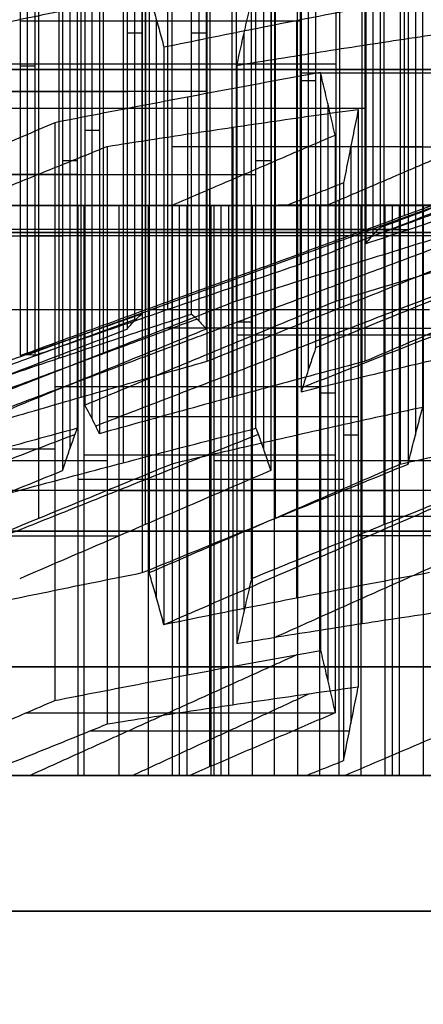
# Model space of a CAD drawing. Header units: centimetres. Extents: x -3.6 to 3.6, y -2.3 to 5.7.
# Tile 556 of 656: x -0.4418 to -0.4046, y -1.0261 to -0.9354. Entities that reach past the tile are written whole.
import ezdxf

# ---------------------------------------------------------------- set-up
doc = ezdxf.new("R2010")
doc.units = ezdxf.units.CM
doc.layers.add('Default', color=7, linetype='Continuous', true_color=0x000000)

# ---------------------------------------------------------------- blocks, each defined once
blk = doc.blocks.new('1239X20')
at = {"layer": 'Default'}
for points in [[(-6.98209, 11.63085, -12.13468), (-6.5899, 11.03232, -12.24014), (-5.82124, 9.83014, -12.4822), (-4.71, 8.01986, -12.94249), (-3.99533, 6.81769, -13.31485), (-3.64343, 6.21915, -13.5176)], [(-6.98209, 11.63085, 12.13468), (-6.58989, 11.03231, 12.24015), (-5.82123, 9.83012, 12.4822), (-4.70999, 8.01984, 12.94249), (-3.99533, 6.81768, 13.31485), (-3.64343, 6.21915, 13.5176)]]:
    blk.add_open_spline(points, degree=3, dxfattribs=at)
blk = doc.blocks.new('1838121314')
at = {"layer": 'Default'}
for p, q in [((-4.06404, 13.39765, 0.00624), (-4.06404, 12.86556, 0.00624)), ((-4.09263, 12.84798, 0.40209), (-4.09263, 13.38007, 0.40209)), ((-4.10309, 13.35539, 0.79883), (-4.10309, 12.8233, 0.79883)), ((-4.12339, 13.31267, 1.21083), (-4.12339, 12.78059, 1.21083)), ((-4.30191, 12.77898, -0.00548), (-4.30191, 13.31107, -0.00548)), ((-4.2816, 12.77898, -0.41748), (-4.2816, 13.31107, -0.41748)), ((-4.31237, 13.30082, 0.39126), (-4.31237, 12.76873, 0.39126)), ((-4.25301, 13.30082, -0.81333), (-4.25301, 12.76873, -0.81333)), ((-4.41069, 12.73744, -0.21734), (-4.41069, 13.26953, -0.21734)), ((-4.38209, 13.26635, -0.61319), (-4.38209, 12.73426, -0.61319)), ((-4.34096, 12.739, 0.78711), (-4.34096, 13.27109, 0.78711)), ((-4.24255, 12.739, -1.21007), (-4.24255, 13.27109, -1.21007)), ((-4.15199, 12.72435, 1.60668), (-4.15199, 13.25644, 1.60668)), ((-4.36179, 13.24601, -1.02519), (-4.36179, 12.71392, -1.02519)), ((-4.36126, 12.69847, 1.19911), (-4.36126, 13.23056, 1.19911)), ((-4.22225, 12.69847, -1.62207), (-4.22225, 13.23056, -1.62207)), ((-4.35133, 12.67857, -1.42193), (-4.35133, 13.21066, -1.42193)), ((-4.16245, 13.19548, 2.00342), (-4.16245, 12.66339, 2.00342)), ((-4.05367, 13.19548, 2.21528), (-4.05367, 12.66339, 2.21528)), ((-4.37172, 13.18296, 1.59585), (-4.37172, 12.65087, 1.59585)), ((-4.19365, 13.18296, -2.01792), (-4.19365, 12.65087, -2.01792)), ((-4.32274, 13.17004, -1.81778), (-4.32274, 12.63795, -1.81778)), ((-4.40032, 12.58674, 1.9917), (-4.40032, 13.11883, 1.9917)), ((-4.30244, 13.11307, -2.22978), (-4.30244, 12.58098, -2.22978)), ((-4.18319, 12.58674, -2.41466), (-4.18319, 13.11883, -2.41466)), ((-4.18275, 13.11883, 2.41542), (-4.18275, 12.58674, 2.41542)), ((-4.08226, 12.58098, 2.61113), (-4.08226, 13.11307, 2.61113)), ((-4.18636, 13.04479, 0.06905), (-4.41746, 13.04479, -0.08001)), ((-4.15929, 13.04479, -0.48029), (-4.40392, 13.04479, -0.35467)), ((-4.29198, 12.5133, -2.62652), (-4.29198, 13.04539, -2.62652)), ((-4.16289, 12.5133, -2.82666), (-4.16289, 13.04539, -2.82666)), ((-4.31913, 13.03399, 0.5286), (-4.3056, 13.03399, 0.25393)), ((-4.25978, 13.03399, -0.67599), (-4.24624, 13.03399, -0.95066)), ((-4.21135, 12.5018, 2.81127), (-4.21135, 13.03389, 2.81127)), ((-4.10256, 12.48991, 3.02313), (-4.10256, 13.022, 3.02313)), ((-4.21864, 13.00498, 0.7243), (-4.46328, 13.00498, 0.84992)), ((-4.40392, 13.00311, -0.35467), (-4.41746, 13.00311, -0.08001)), ((-4.127, 13.00498, -1.13554), (-4.3581, 13.00498, -1.2846)), ((-4.3056, 13.00004, 0.25393), (-4.5367, 13.00004, 0.10487)), ((-4.50441, 13.00004, -0.55038), (-4.25978, 13.00004, -0.67599)), ((-3.92766, 12.99664, 1.89307), (-4.15876, 12.99664, 1.74401)), ((-4.14522, 12.98975, 1.46935), (-4.15876, 12.98975, 1.74401)), ((-4.56377, 12.97988, 0.65421), (-4.31913, 12.97988, 0.5286)), ((-4.24624, 12.97988, -0.95066), (-4.47734, 12.97988, -1.09972)), ((-4.26338, 12.97473, -3.02237), (-4.26338, 12.44264, -3.02237)), ((-4.13429, 12.96896, -3.22251), (-4.13429, 12.43687, -3.22251)), ((-4.24571, 12.96409, 1.27364), (-4.47681, 12.96409, 1.12458)), ((-4.09993, 12.96409, -1.68488), (-4.34457, 12.96409, -1.55926)), ((-4.34457, 12.94392, -1.55926), (-4.3581, 12.94392, -1.2846)), ((-4.22181, 12.94694, 3.20801), (-4.22181, 12.41485, 3.20801)), ((-4.0469, 12.92889, 2.07795), (-4.278, 12.92889, 1.92889)), ((-4.11302, 12.92994, 3.41987), (-4.11302, 12.39785, 3.41987)), ((-4.06764, 12.92889, -2.34013), (-3.82301, 12.92889, -2.46574)), ((-4.06043, 12.92889, 2.35261), (-4.0469, 12.92889, 2.07795)), ((-4.37849, 12.91629, 1.73319), (-4.36496, 12.91629, 1.45852)), ((-4.20042, 12.91629, -1.88058), (-4.18688, 12.91629, -2.15525)), ((-4.36496, 12.90356, 1.45852), (-4.59606, 12.90356, 1.30946)), ((-4.44505, 12.90356, -1.75497), (-4.20042, 12.90356, -1.88058)), ((-3.93493, 12.91081, -0.1939), (-4.41067, 12.73745, -0.21734)), ((-4.24308, 12.88999, -3.43437), (-4.24308, 12.3579, -3.43437)), ((-4.12383, 12.35, -3.61925), (-4.12383, 12.8798, -3.61925)), ((-4.2707, 12.35, 4.01586), (-4.2707, 12.875, 4.01586)), ((-4.24211, 12.875, 3.62001), (-4.24211, 12.35, 3.62001)), ((-4.23262, 12.35, -3.83111), (-4.23262, 12.875, -3.83111)), ((-4.20402, 12.875, -4.22696), (-4.20402, 12.35, -4.22696)), ((-4.18372, 12.875, -4.63896), (-4.18372, 12.35, -4.63896)), ((-4.16192, 12.35, 4.22772), (-4.16192, 12.875, 4.22772)), ((-4.14162, 12.35, 3.81572), (-4.14162, 12.87505, 3.81572)), ((-4.10353, 12.35, -4.03125), (-4.10353, 12.875, -4.03125)), ((-4.07494, 12.875, -4.4271), (-4.07494, 12.35, -4.4271)), ((-4.278, 12.85278, 1.92889), (-4.52264, 12.85278, 2.05451)), ((-4.30507, 12.85278, 2.47823), (-4.06043, 12.85278, 2.35261)), ((-4.06764, 12.85278, -2.34013), (-4.29874, 12.85278, -2.48919)), ((-4.62313, 12.84702, 1.8588), (-4.37849, 12.84702, 1.73319)), ((-4.18688, 12.84702, -2.15525), (-4.41799, 12.84702, -2.3043)), ((-3.95994, 12.84702, 2.54832), (-4.20458, 12.84702, 2.67394)), ((-4.30507, 12.77882, 2.47823), (-4.53617, 12.77882, 2.32917)), ((-4.28521, 12.77882, -2.76385), (-4.29874, 12.77882, -2.48919)), ((-4.04057, 12.77882, -2.88946), (-4.28521, 12.77882, -2.76385)), ((-4.20458, 12.7674, 2.67394), (-4.21811, 12.7674, 2.9486)), ((-3.98701, 12.75537, 3.09766), (-4.21811, 12.75537, 2.9486)), ((-4.3857, 12.70816, -2.95956), (-4.14106, 12.70816, -3.08517)), ((-4.14106, 12.70248, -3.08517), (-4.12753, 12.70248, -3.35984)), ((-4.10626, 12.68032, 3.28254), (-4.33736, 12.68032, 3.13348)), ((-4.11979, 12.66354, 3.5572), (-4.10626, 12.66354, 3.28254)), ((-4.3857, 12.65056, -2.95956), (-4.6168, 12.65056, -3.10862)), ((-4.12753, 12.64487, -3.35984), (-4.35863, 12.64487, -3.50889)), ((-4.33736, 12.63965, 3.13348), (-4.58199, 12.63965, 3.2591)), ((-4.00828, 12.63965, -3.54472), (-4.23939, 12.63965, -3.69378)), ((-4.36443, 12.62287, 3.68282), (-4.11979, 12.62287, 3.5572)), ((-4.35863, 12.6125, -3.50889), (-4.60326, 12.6125, -3.38328)), ((-4.36443, 12.6125, 3.68282), (-4.59553, 12.6125, 3.53376)), ((-4.32634, 12.6125, -4.16415), (-4.55744, 12.6125, -4.31321)), ((-4.29927, 12.6125, -4.71348), (-4.54391, 12.6125, -4.58787)), ((-4.32634, 12.6125, -4.16415), (-4.08171, 12.6125, -4.28976)), ((-4.06817, 12.6125, -4.56443), (-4.29927, 12.6125, -4.71348)), ((-4.04637, 12.6125, 4.30225), (-4.27747, 12.6125, 4.15319)), ((-4.26394, 12.6125, 3.87853), (-4.27747, 12.6125, 4.15319)), ((-4.01948, 12.61255, 3.753), (-4.26394, 12.61255, 3.87853)), ((-4.22585, 12.6125, -3.96844), (-4.23939, 12.6125, -3.69378)), ((-3.98122, 12.6125, -4.09405), (-4.22585, 12.6125, -3.96844)), ((-4.08171, 12.6125, -4.28976), (-4.06817, 12.6125, -4.56443)), ((-4.60808, 12.35, -3.28564), (-4.38643, 12.35, -3.28564)), ((-4.59081, 12.35, 3.4381), (-4.26797, 12.35, 3.4381)), ((-4.55125, 12.35, -4.43882), (-4.07436, 12.35, -4.43882)), ((-4.37482, 12.35, 3.67611), (-4.37482, 12.35, 3.30107)), ((-4.31281, 12.35, -4.1711), (-4.31281, 12.35, -4.70653)), ((-4.27128, 12.35, 4.02758), (-3.79439, 12.35, 4.02758)), ((-4.23144, 12.35, -3.85493), (-3.89559, 12.35, -3.85493))]:
    blk.add_line(p, q, dxfattribs=at)
at = {"layer": 'Default', "extrusion": (0, -1, 0)}
for centre, radius, start, end in [((0, 0, -13), 7.5, 90, 270), ((0, 0, -12.875), 6.675, 92.821011, 272.821011), ((0, 0, -12.875), 6.675, 92.821011, 272.821011), ((0, 0, -12.85), 11.225, 93.014661, 273.014661), ((0, 0, -12.85), 10.5875, 90, 270), ((0, 0, -12.575), 6.975, 92.821011, 272.821011), ((0, 0, -12.45), 11.225, 93.014661, 273.014661), ((0, 0, -12.225), 10.5875, 90, 270)]:
    blk.add_arc(centre, radius, start, end, dxfattribs=at)
at = {"layer": 'Default', "extrusion": (0, 1, 0)}
for centre, radius, start, end in [((0, 0, 12.875), 5.5, 318.7489, 321.05949), ((0, 0, 12.85), 10.5875, 266.985339, 86.985339), ((0, 0, 12.85), 10.725, 270, 90), ((0.00004, -0.00003, 12.35), 5.48047, 321.03761, 326.02892), ((0, 0, 12.35), 5.48052, 35.63926, 40.71367), ((0, 0, 12.35), 5.48052, 313.64431, 318.71872)]:
    blk.add_arc(centre, radius, start, end, dxfattribs=at)
at = {"layer": 'Default'}
for points, degree in [([(-4.08587, 12.8545, 0.26476), (-4.08587, 13.12054, 0.26476), (-4.08587, 13.38658, 0.26476)], 2), ([(-4.0994, 13.37191, 0.53942), (-4.0994, 13.10587, 0.53942), (-4.0994, 12.83983, 0.53942)], 2), ([(-4.18636, 13.35292, 0.06905), (-4.18636, 13.08688, 0.06905), (-4.18636, 12.82083, 0.06905)], 2), ([(-4.15929, 12.82083, -0.48029), (-4.15929, 13.08688, -0.48029), (-4.15929, 13.35292, -0.48029)], 2), ([(-4.21864, 13.31891, 0.7243), (-4.21864, 13.05286, 0.7243), (-4.21864, 12.78682, 0.7243)], 2), ([(-4.127, 13.31891, -1.13554), (-4.127, 13.05286, -1.13554), (-4.127, 12.78682, -1.13554)], 2), ([(-4.3056, 13.307, 0.25393), (-4.3056, 13.04096, 0.25393), (-4.3056, 12.77491, 0.25393)], 2), ([(-4.25978, 12.77491, -0.67599), (-4.25978, 13.04096, -0.67599), (-4.25978, 13.307, -0.67599)], 2), ([(-4.31913, 13.29307, 0.5286), (-4.31913, 13.02703, 0.5286), (-4.31913, 12.76098, 0.5286)], 2), ([(-4.24624, 13.29307, -0.95066), (-4.24624, 13.02703, -0.95066), (-4.24624, 12.76098, -0.95066)], 2), ([(-4.14522, 12.74403, 1.46935), (-4.14522, 13.01007, 1.46935), (-4.14522, 13.27612, 1.46935)], 2), ([(-4.41746, 13.26875, -0.08001), (-4.41746, 13.00271, -0.08001), (-4.41746, 12.73666, -0.08001)], 2), ([(-4.40392, 13.26875, -0.35467), (-4.40392, 13.00271, -0.35467), (-4.40392, 12.73666, -0.35467)], 2), ([(-4.24571, 13.26349, 1.27364), (-4.24571, 12.99745, 1.27364), (-4.24571, 12.7314, 1.27364)], 2), ([(-4.09993, 12.7314, -1.68488), (-4.09993, 12.99745, -1.68488), (-4.09993, 13.26349, -1.68488)], 2), ([(-4.15876, 13.23546, 1.74401), (-4.15876, 12.96942, 1.74401), (-4.15876, 12.70337, 1.74401)], 2), ([(-4.3581, 13.22314, -1.2846), (-4.3581, 12.9571, -1.2846), (-4.3581, 12.69106, -1.2846)], 2), ([(-4.0469, 12.68897, 2.07795), (-4.0469, 12.95502, 2.07795), (-4.0469, 13.22106, 2.07795)], 2), ([(-4.36496, 13.20178, 1.45852), (-4.36496, 12.93573, 1.45852), (-4.36496, 12.66969, 1.45852)], 2), ([(-4.34457, 13.19679, -1.55926), (-4.34457, 12.93074, -1.55926), (-4.34457, 12.6647, -1.55926)], 2), ([(-4.20042, 12.66969, -1.88058), (-4.20042, 12.93573, -1.88058), (-4.20042, 13.20178, -1.88058)], 2), ([(-4.278, 13.16881, 1.92889), (-4.278, 12.90277, 1.92889), (-4.278, 12.63673, 1.92889)], 2), ([(-4.06764, 13.16881, -2.34013), (-4.06764, 12.90277, -2.34013), (-4.06764, 12.63673, -2.34013)], 2), ([(-4.06043, 13.16881, 2.35261), (-4.06043, 12.90277, 2.35261), (-4.06043, 12.63673, 2.35261)], 2), ([(-4.37849, 13.16288, 1.73319), (-4.37849, 12.89684, 1.73319), (-4.37849, 12.6308, 1.73319)], 2), ([(-4.18688, 13.16288, -2.15525), (-4.18688, 12.89684, -2.15525), (-4.18688, 12.6308, -2.15525)], 2), ([(-4.30507, 13.06884, 2.47823), (-4.33078, 13.06375, 2.46164), (-4.38218, 13.05338, 2.42849), (-4.45922, 13.0374, 2.37881), (-4.51053, 13.02643, 2.34571), (-4.53617, 13.02088, 2.32917)], 3), ([(-4.30507, 13.06884, 2.47823), (-4.30507, 12.8028, 2.47823), (-4.30507, 12.53676, 2.47823)], 2), ([(-4.29874, 13.06884, -2.48919), (-4.29874, 12.8028, -2.48919), (-4.29874, 12.53676, -2.48919)], 2), ([(-4.29874, 13.06884, -2.48919), (-4.29724, 13.06375, -2.51974), (-4.29423, 13.05338, -2.58083), (-4.28971, 13.0374, -2.67239), (-4.28671, 13.02643, -2.73337), (-4.28521, 13.02088, -2.76385)], 3), ([(-4.28521, 13.02088, -2.76385), (-4.25806, 13.02643, -2.77779), (-4.20375, 13.0374, -2.80568), (-4.1222, 13.05338, -2.84755), (-4.06779, 13.06375, -2.87549), (-4.04057, 13.06884, -2.88946)], 3), ([(-4.21811, 13.00365, 2.9486), (-4.21661, 13.01046, 2.91812), (-4.21361, 13.02395, 2.85714), (-4.2091, 13.04381, 2.76558), (-4.20609, 13.05681, 2.70449), (-4.20458, 13.06324, 2.67394)], 3), ([(-4.20458, 12.53115, 2.67394), (-4.20458, 12.7972, 2.67394), (-4.20458, 13.06324, 2.67394)], 2), ([(-3.98701, 13.03917, 3.09766), (-4.01272, 13.03549, 3.08108), (-4.06411, 13.02793, 3.04793), (-4.14115, 13.0161, 2.99824), (-4.19246, 13.00786, 2.96515), (-4.21811, 13.00365, 2.9486)], 3), ([(-3.61503, 13.02143, 0.38807), (-3.85474, 12.93368, 0.41381), (-4.09446, 12.84592, 0.43954)], 2), ([(-4.28521, 13.02088, -2.76385), (-4.28521, 12.75483, -2.76385), (-4.28521, 12.48879, -2.76385)], 2), ([(-4.21811, 13.00365, 2.9486), (-4.21811, 12.73761, 2.9486), (-4.21811, 12.47156, 2.9486)], 2), ([(-4.14106, 12.9973, -3.08517), (-4.16828, 12.9924, -3.0712), (-4.22268, 12.98243, -3.04326), (-4.30423, 12.96704, -3.00139), (-4.35855, 12.95647, -2.9735), (-4.3857, 12.95112, -2.95956)], 3), ([(-4.12753, 12.93974, -3.35984), (-4.12903, 12.94632, -3.32936), (-4.13203, 12.95937, -3.26838), (-4.13655, 12.97855, -3.17682), (-4.13956, 12.9911, -3.11573), (-4.14106, 12.9973, -3.08517)], 3), ([(-4.14106, 12.9973, -3.08517), (-4.14106, 12.73126, -3.08517), (-4.14106, 12.46521, -3.08517)], 2), ([(-4.33736, 12.92929, 3.13348), (-4.31171, 12.93333, 3.15003), (-4.26039, 12.94126, 3.18313), (-4.18335, 12.95264, 3.23281), (-4.13196, 12.95989, 3.26596), (-4.10626, 12.96343, 3.28254)], 3), ([(-4.10626, 12.96343, 3.28254), (-4.10776, 12.95606, 3.31309), (-4.11077, 12.94121, 3.37418), (-4.11528, 12.91865, 3.46573), (-4.11829, 12.90341, 3.52672), (-4.11979, 12.89574, 3.5572)], 3), ([(-4.10626, 12.96343, 3.28254), (-4.10626, 12.69739, 3.28254), (-4.10626, 12.43134, 3.28254)], 2), ([(-4.3857, 12.95112, -2.95956), (-4.40523, 12.94266, -2.97216), (-4.44429, 12.92574, -2.99735), (-4.50288, 12.90037, -3.03514), (-4.54195, 12.88346, -3.06034), (-4.56148, 12.875, -3.07293)], 3), ([(-4.3857, 12.95112, -2.95956), (-4.3857, 12.68507, -2.95956), (-4.3857, 12.41903, -2.95956)], 2), ([(-4.27789, 12.875, -3.45682), (-4.26119, 12.88219, -3.44605), (-4.22777, 12.89658, -3.4245), (-4.17765, 12.91816, -3.39217), (-4.14424, 12.93255, -3.37062), (-4.12753, 12.93974, -3.35984)], 3), ([(-4.12753, 12.93974, -3.35984), (-4.12753, 12.6737, -3.35984), (-4.12753, 12.40765, -3.35984)], 2), ([(-3.84123, 12.94574, 0.13914), (-3.86843, 12.93566, 0.15311), (-3.92282, 12.91546, 0.18104), (-4.00436, 12.88505, 0.22291), (-4.0587, 12.86469, 0.25081), (-4.08587, 12.8545, 0.26476)], 3), ([(-4.47155, 12.875, 3.20238), (-4.45664, 12.88103, 3.19473), (-4.42682, 12.8931, 3.17942), (-4.38209, 12.9112, 3.15645), (-4.35227, 12.92326, 3.14114), (-4.33736, 12.92929, 3.13348)], 3), ([(-4.33736, 12.92929, 3.13348), (-4.33736, 12.66325, 3.13348), (-4.33736, 12.3972, 3.13348)], 2), ([(-4.00828, 12.92929, -3.54472), (-4.02237, 12.92326, -3.55381), (-4.05054, 12.9112, -3.57198), (-4.0928, 12.8931, -3.59923), (-4.12097, 12.88103, -3.6174), (-4.13505, 12.875, -3.62648)], 3), ([(-4.0994, 12.83983, 0.53942), (-4.07376, 12.84829, 0.55596), (-4.02245, 12.86514, 0.58905), (-3.94541, 12.89009, 0.63874), (-3.89401, 12.90652, 0.67189), (-3.8683, 12.91468, 0.68848)], 3), ([(-4.18636, 12.82083, 0.06905), (-4.15919, 12.8308, 0.0551), (-4.10486, 12.8507, 0.0272), (-4.02331, 12.88039, -0.01467), (-3.96892, 12.9001, -0.0426), (-3.94172, 12.90993, -0.05656)], 3), ([(-3.92819, 12.90993, -0.33123), (-3.95388, 12.9001, -0.34781), (-4.00526, 12.88039, -0.38094), (-4.0823, 12.8507, -0.43063), (-4.13363, 12.8308, -0.46374), (-4.15929, 12.82083, -0.48029)], 3), ([(-4.11979, 12.89574, 3.5572), (-4.12559, 12.89344, 3.56018), (-4.13718, 12.88883, 3.56613), (-4.15456, 12.88191, 3.57506), (-4.16615, 12.87731, 3.58101), (-4.17194, 12.875, 3.58398)], 3), ([(-3.67072, 12.89901, 1.51776), (-3.91412, 12.80315, 1.6184), (-4.15753, 12.70728, 1.71904)], 2), ([(-4.11979, 12.89574, 3.5572), (-4.11979, 12.6297, 3.5572), (-4.11979, 12.36365, 3.5572)], 2), ([(-4.35863, 12.875, -3.50889), (-4.48095, 12.875, -3.44609), (-4.60326, 12.875, -3.38328)], 2), ([(-4.59553, 12.875, 3.53376), (-4.47998, 12.875, 3.60829), (-4.36443, 12.875, 3.68282)], 2), ([(-4.55744, 12.875, -4.31321), (-4.44189, 12.875, -4.23868), (-4.32634, 12.875, -4.16415)], 2), ([(-4.29927, 12.875, -4.71348), (-4.42159, 12.875, -4.65068), (-4.54391, 12.875, -4.58787)], 2), ([(-4.36443, 12.875, 3.68282), (-4.26818, 12.875, 3.6334), (-4.17194, 12.875, 3.58398)], 2), ([(-4.36443, 12.875, 3.68282), (-4.36443, 12.6125, 3.68282), (-4.36443, 12.35, 3.68282)], 2), ([(-4.35863, 12.35, -3.50889), (-4.35863, 12.6125, -3.50889), (-4.35863, 12.875, -3.50889)], 2), ([(-4.27789, 12.875, -3.45682), (-4.31826, 12.875, -3.48286), (-4.35863, 12.875, -3.50889)], 2), ([(-4.32634, 12.35, -4.16415), (-4.32634, 12.6125, -4.16415), (-4.32634, 12.875, -4.16415)], 2), ([(-4.32634, 12.875, -4.16415), (-4.20402, 12.875, -4.22696), (-4.08171, 12.875, -4.28976)], 2), ([(-4.29927, 12.35, -4.71348), (-4.29927, 12.6125, -4.71348), (-4.29927, 12.875, -4.71348)], 2), ([(-4.06817, 12.875, -4.56443), (-4.18372, 12.875, -4.63896), (-4.29927, 12.875, -4.71348)], 2), ([(-4.27747, 12.875, 4.15319), (-4.16192, 12.875, 4.22772), (-4.04637, 12.875, 4.30225)], 2), ([(-4.27747, 12.875, 4.15319), (-4.27747, 12.6125, 4.15319), (-4.27747, 12.35, 4.15319)], 2), ([(-4.26394, 12.875, 3.87853), (-4.2707, 12.875, 4.01586), (-4.27747, 12.875, 4.15319)], 2), ([(-4.01966, 12.87509, 3.75309), (-4.1418, 12.87505, 3.81581), (-4.26394, 12.875, 3.87853)], 2), ([(-4.26394, 12.35, 3.87853), (-4.26394, 12.6125, 3.87853), (-4.26394, 12.875, 3.87853)], 2), ([(-4.23939, 12.875, -3.69378), (-4.18722, 12.875, -3.66013), (-4.13505, 12.875, -3.62648)], 2), ([(-4.23939, 12.875, -3.69378), (-4.23939, 12.6125, -3.69378), (-4.23939, 12.35, -3.69378)], 2), ([(-4.22585, 12.875, -3.96844), (-4.23262, 12.875, -3.83111), (-4.23939, 12.875, -3.69378)], 2), ([(-4.22585, 12.875, -3.96844), (-4.22585, 12.6125, -3.96844), (-4.22585, 12.35, -3.96844)], 2), ([(-3.98122, 12.875, -4.09405), (-4.10353, 12.875, -4.03125), (-4.22585, 12.875, -3.96844)], 2), ([(-4.17194, 12.875, 3.58398), (-4.15546, 12.875, 3.60316), (-4.12218, 12.87501, 3.64125), (-4.07187, 12.87496, 3.69796), (-4.03687, 12.87509, 3.73466), (-4.01966, 12.87509, 3.75309)], 3), ([(-4.08171, 12.875, -4.28976), (-4.07494, 12.875, -4.4271), (-4.06817, 12.875, -4.56443)], 2), ([(-4.08171, 12.875, -4.28976), (-4.08171, 12.6125, -4.28976), (-4.08171, 12.35, -4.28976)], 2), ([(-4.06817, 12.35, -4.56443), (-4.06817, 12.6125, -4.56443), (-4.06817, 12.875, -4.56443)], 2), ([(-4.04637, 12.875, 4.30225), (-3.92405, 12.875, 4.23944), (-3.80173, 12.875, 4.17663)], 2), ([(-4.04637, 12.875, 4.30225), (-4.04637, 12.6125, 4.30225), (-4.04637, 12.35, 4.30225)], 2), ([(-3.98754, 12.859, 0.87336), (-4.01326, 12.85115, 0.85677), (-4.06466, 12.83532, 0.82362), (-4.1417, 12.81127, 0.77393), (-4.193, 12.795, 0.74084), (-4.21864, 12.78682, 0.7243)], 3), ([(-4.127, 12.78682, -1.13554), (-4.09985, 12.795, -1.14948), (-4.04554, 12.81127, -1.17737), (-3.964, 12.83532, -1.21924), (-3.90958, 12.85115, -1.24718), (-3.88236, 12.859, -1.26115)], 3), ([(-3.99092, 12.85226, 0.94202), (-4.23217, 12.76203, 0.99897), (-4.47342, 12.67181, 1.05591)], 2), ([(-3.87897, 12.85226, -1.32982), (-4.11345, 12.76203, -1.41021), (-4.34794, 12.67181, -1.49059)], 2), ([(-4.08587, 12.8545, 0.26476), (-4.08737, 12.85323, 0.29529), (-4.09038, 12.85045, 0.35636), (-4.09489, 12.84556, 0.44791), (-4.0979, 12.84182, 0.50892), (-4.0994, 12.83983, 0.53942)], 3), ([(-3.90059, 12.84317, 1.34373), (-3.92777, 12.83216, 1.35769), (-3.98215, 12.81013, 1.38561), (-4.06369, 12.77709, 1.42748), (-4.11805, 12.75505, 1.45539), (-4.14522, 12.74403, 1.46935)], 3), ([(-4.24571, 12.7314, 1.27364), (-4.21854, 12.74233, 1.25969), (-4.16419, 12.76419, 1.23178), (-4.08265, 12.79696, 1.18991), (-4.02827, 12.8188, 1.16199), (-4.00108, 12.82971, 1.14803)], 3), ([(-3.86883, 12.82971, -1.53582), (-3.89452, 12.8188, -1.55239), (-3.94589, 12.79696, -1.58552), (-4.02292, 12.76419, -1.63521), (-4.07426, 12.74233, -1.66832), (-4.09993, 12.7314, -1.68488)], 3), ([(-4.41746, 12.73666, -0.08001), (-4.3918, 12.74611, -0.06346), (-4.34048, 12.76494, -0.03036), (-4.26345, 12.793, 0.01933), (-4.21206, 12.81158, 0.05247), (-4.18636, 12.82083, 0.06905)], 3), ([(-4.15929, 12.82083, -0.48029), (-4.18649, 12.81158, -0.46632), (-4.24089, 12.793, -0.43838), (-4.32244, 12.76494, -0.39651), (-4.37677, 12.74611, -0.36862), (-4.40392, 12.73666, -0.35467)], 3), ([(-4.21864, 12.78682, 0.7243), (-4.24585, 12.7762, 0.73827), (-4.30025, 12.75494, 0.76621), (-4.38179, 12.72302, 0.80808), (-4.43612, 12.70171, 0.83597), (-4.46328, 12.69106, 0.84992)], 3), ([(-4.3581, 12.69106, -1.2846), (-4.33245, 12.70171, -1.26805), (-4.28112, 12.72302, -1.23495), (-4.20409, 12.75494, -1.18526), (-4.1527, 12.7762, -1.15212), (-4.127, 12.78682, -1.13554)], 3), ([(-4.31078, 12.7703, 0.35957), (-4.55021, 12.68285, 0.37954), (-4.78964, 12.59541, 0.39951)], 2), ([(-4.25455, 12.7703, -0.78163), (-4.49086, 12.68285, -0.82504), (-4.72716, 12.59541, -0.86846)], 2), ([(-4.3056, 12.77491, 0.25393), (-4.3313, 12.76593, 0.23735), (-4.38269, 12.74788, 0.2042), (-4.45973, 12.72061, 0.15452), (-4.51105, 12.70228, 0.12142), (-4.5367, 12.69308, 0.10487)], 3), ([(-4.50441, 12.69308, -0.55038), (-4.47726, 12.70228, -0.56432), (-4.42293, 12.72061, -0.59222), (-4.34139, 12.74788, -0.63409), (-4.28699, 12.76593, -0.66202), (-4.25978, 12.77491, -0.67599)], 3), ([(-4.31913, 12.76098, 0.5286), (-4.31763, 12.76287, 0.4981), (-4.31462, 12.76643, 0.43708), (-4.31011, 12.77108, 0.34552), (-4.3071, 12.77371, 0.28446), (-4.3056, 12.77491, 0.25393)], 3), ([(-4.25978, 12.77491, -0.67599), (-4.25827, 12.77371, -0.70653), (-4.25526, 12.77108, -0.76759), (-4.25075, 12.76643, -0.85915), (-4.24774, 12.76287, -0.92016), (-4.24624, 12.76098, -0.95066)], 3), ([(-4.56377, 12.66669, 0.65421), (-4.53662, 12.67719, 0.64027), (-4.4823, 12.69818, 0.61238), (-4.40076, 12.72961, 0.57051), (-4.34635, 12.75053, 0.54257), (-4.31913, 12.76098, 0.5286)], 3), ([(-4.24624, 12.76098, -0.95066), (-4.27195, 12.75053, -0.96724), (-4.32335, 12.72961, -1.00039), (-4.40038, 12.69818, -1.05008), (-4.4517, 12.67719, -1.08317), (-4.47734, 12.66669, -1.09972)], 3), ([(-4.15876, 12.70337, 1.74401), (-4.13312, 12.70965, 1.76055), (-4.08182, 12.72207, 1.79364), (-4.00478, 12.74021, 1.84332), (-3.95337, 12.752, 1.87648), (-3.92766, 12.75781, 1.89307)], 3), ([(-4.14522, 12.74403, 1.46935), (-4.14673, 12.7398, 1.49991), (-4.14974, 12.73113, 1.561), (-4.15425, 12.71758, 1.65256), (-4.15726, 12.70817, 1.71354), (-4.15876, 12.70337, 1.74401)], 3), ([(-4.47681, 12.6647, 1.12458), (-4.45117, 12.67228, 1.14112), (-4.39987, 12.68735, 1.17421), (-4.32283, 12.70958, 1.2239), (-4.27143, 12.72417, 1.25705), (-4.24571, 12.7314, 1.27364)], 3), ([(-4.40392, 12.73666, -0.35467), (-4.40543, 12.73701, -0.32416), (-4.40843, 12.73747, -0.26312), (-4.41295, 12.73747, -0.17156), (-4.41595, 12.73701, -0.11052), (-4.41746, 12.73666, -0.08001)], 3), ([(-4.09993, 12.7314, -1.68488), (-4.12715, 12.72417, -1.6709), (-4.18156, 12.70958, -1.64296), (-4.26311, 12.68735, -1.60109), (-4.31742, 12.67228, -1.5732), (-4.34457, 12.6647, -1.55926)], 3), ([(-4.34457, 12.6647, -1.55926), (-4.34607, 12.66793, -1.52877), (-4.34907, 12.6742, -1.46778), (-4.35358, 12.68299, -1.37622), (-4.35659, 12.68844, -1.31514), (-4.3581, 12.69106, -1.2846)], 3), ([(-3.82301, 12.68897, -2.46574), (-4.05411, 12.58888, -2.6148), (-4.28521, 12.48879, -2.76385)], 2), ([(-4.0469, 12.68897, 2.07795), (-4.07261, 12.6834, 2.06136), (-4.12402, 12.6721, 2.02821), (-4.20105, 12.65469, 1.97852), (-4.25236, 12.64276, 1.94543), (-4.278, 12.63673, 1.92889)], 3), ([(-4.06764, 12.63673, -2.34013), (-4.0405, 12.64276, -2.35407), (-3.98619, 12.65469, -2.38195), (-3.90464, 12.6721, -2.42383), (-3.85023, 12.6834, -2.45177), (-3.82301, 12.68897, -2.46574)], 3), ([(-4.06043, 12.63673, 2.35261), (-4.05893, 12.64276, 2.32214), (-4.05593, 12.65469, 2.26116), (-4.05142, 12.6721, 2.16961), (-4.04841, 12.6834, 2.10851), (-4.0469, 12.68897, 2.07795)], 3), ([(-4.36496, 12.66969, 1.45852), (-4.39067, 12.66272, 1.44193), (-4.44207, 12.64866, 1.40878), (-4.51911, 12.62722, 1.35909), (-4.57041, 12.61268, 1.326), (-4.59606, 12.60535, 1.30946)], 3), ([(-4.44505, 12.60535, -1.75497), (-4.41791, 12.61268, -1.76891), (-4.3636, 12.62722, -1.7968), (-4.28205, 12.64866, -1.83867), (-4.22764, 12.66272, -1.86661), (-4.20042, 12.66969, -1.88058)], 3), ([(-4.37849, 12.6308, 1.73319), (-4.37699, 12.63539, 1.70271), (-4.37398, 12.6444, 1.64172), (-4.36947, 12.65736, 1.55016), (-4.36646, 12.66564, 1.48908), (-4.36496, 12.66969, 1.45852)], 3), ([(-4.20042, 12.66969, -1.88058), (-4.19891, 12.66564, -1.91114), (-4.1959, 12.65736, -1.97223), (-4.19139, 12.6444, -2.06379), (-4.18839, 12.63539, -2.12477), (-4.18688, 12.6308, -2.15525)], 3), ([(-4.36704, 12.66404, 1.50077), (-4.60959, 12.57069, 1.58413), (-4.85214, 12.47734, 1.66749)], 2), ([(-4.19833, 12.66404, -1.92284), (-4.43152, 12.57069, -2.02964), (-4.6647, 12.47734, -2.13644)], 2), ([(-3.76439, 12.66404, 2.67444), (-3.97348, 12.57069, 2.82299), (-4.18256, 12.47734, 2.97153)], 2), ([(-4.278, 12.63673, 1.92889), (-4.30518, 12.62562, 1.94285), (-4.35955, 12.6034, 1.97077), (-4.44109, 12.57008, 2.01264), (-4.49545, 12.54786, 2.04055), (-4.52264, 12.53676, 2.05451)], 3), ([(-4.30507, 12.53676, 2.47823), (-4.27789, 12.54786, 2.46427), (-4.22353, 12.57008, 2.43636), (-4.14198, 12.6034, 2.39449), (-4.08762, 12.62562, 2.36657), (-4.06043, 12.63673, 2.35261)], 3), ([(-4.29874, 12.53676, -2.48919), (-4.27306, 12.54786, -2.47262), (-4.22171, 12.57008, -2.4395), (-4.14468, 12.6034, -2.38982), (-4.09332, 12.62562, -2.35669), (-4.06764, 12.63673, -2.34013)], 3), ([(-4.62313, 12.53115, 1.8588), (-4.59595, 12.54223, 1.84484), (-4.54159, 12.56437, 1.81693), (-4.46004, 12.59759, 1.77506), (-4.40567, 12.61973, 1.74714), (-4.37849, 12.6308, 1.73319)], 3), ([(-4.18688, 12.6308, -2.15525), (-4.21256, 12.61973, -2.17181), (-4.26392, 12.59759, -2.20494), (-4.34096, 12.56437, -2.25462), (-4.39231, 12.54223, -2.28774), (-4.41799, 12.53115, -2.3043)], 3), ([(-3.95994, 12.6308, 2.54832), (-3.98713, 12.61973, 2.56228), (-4.04149, 12.59759, 2.5902), (-4.12304, 12.56437, 2.63207), (-4.1774, 12.54223, 2.65998), (-4.20458, 12.53115, 2.67394)], 3), ([(-4.53617, 12.48879, 2.32917), (-4.51053, 12.49434, 2.34571), (-4.45922, 12.50531, 2.37881), (-4.38218, 12.52129, 2.42849), (-4.33078, 12.53166, 2.46164), (-4.30507, 12.53676, 2.47823)], 3), ([(-4.28521, 12.48879, -2.76385), (-4.28671, 12.49434, -2.73337), (-4.28971, 12.50531, -2.67239), (-4.29423, 12.52129, -2.58083), (-4.29724, 12.53166, -2.51974), (-4.29874, 12.53676, -2.48919)], 3), ([(-4.04057, 12.53676, -2.88946), (-4.06779, 12.53166, -2.87549), (-4.1222, 12.52129, -2.84755), (-4.20375, 12.50531, -2.80568), (-4.25806, 12.49434, -2.77779), (-4.28521, 12.48879, -2.76385)], 3), ([(-4.20458, 12.53115, 2.67394), (-4.20609, 12.52472, 2.70449), (-4.2091, 12.51172, 2.76558), (-4.21361, 12.49186, 2.85714), (-4.21661, 12.47837, 2.91812), (-4.21811, 12.47156, 2.9486)], 3), ([(-4.21811, 12.47156, 2.9486), (-4.19246, 12.47577, 2.96515), (-4.14115, 12.48401, 2.99824), (-4.06411, 12.49585, 3.04793), (-4.01272, 12.5034, 3.08108), (-3.98701, 12.50709, 3.09766)], 3), ([(-4.16223, 12.46138, -3.0743), (-4.28531, 12.40569, -3.16521), (-4.40839, 12.35, -3.25611)], 2), ([(-4.3857, 12.41903, -2.95956), (-4.35855, 12.42438, -2.9735), (-4.30423, 12.43495, -3.00139), (-4.22268, 12.45034, -3.04326), (-4.16828, 12.46031, -3.0712), (-4.14106, 12.46521, -3.08517)], 3), ([(-4.14106, 12.46521, -3.08517), (-4.13956, 12.45901, -3.11573), (-4.13655, 12.44646, -3.17682), (-4.13203, 12.42728, -3.26838), (-4.12903, 12.41423, -3.32936), (-4.12753, 12.40765, -3.35984)], 3), ([(-4.10626, 12.43134, 3.28254), (-4.13196, 12.4278, 3.26596), (-4.18335, 12.42055, 3.23281), (-4.26039, 12.40917, 3.18313), (-4.31171, 12.40125, 3.15003), (-4.33736, 12.3972, 3.13348)], 3), ([(-4.15151, 12.42502, 3.25335), (-4.23263, 12.38751, 3.31692), (-4.31375, 12.35, 3.38049)], 2), ([(-4.11979, 12.36365, 3.5572), (-4.11829, 12.37132, 3.52672), (-4.11528, 12.38656, 3.46573), (-4.11077, 12.40912, 3.37418), (-4.10776, 12.42397, 3.31309), (-4.10626, 12.43134, 3.28254)], 3), ([(-4.54511, 12.35, -3.06238), (-4.52739, 12.35767, -3.05095), (-4.49197, 12.37301, -3.0281), (-4.43883, 12.39602, -2.99383), (-4.40341, 12.41136, -2.97098), (-4.3857, 12.41903, -2.95956)], 3), ([(-4.12753, 12.40765, -3.35984), (-4.14241, 12.40125, -3.36944), (-4.17216, 12.38844, -3.38863), (-4.2168, 12.36922, -3.41742), (-4.24655, 12.35641, -3.43661), (-4.26143, 12.35, -3.44621)], 3), ([(-4.33736, 12.3972, 3.13348), (-4.35032, 12.39196, 3.14014), (-4.37625, 12.38147, 3.15345), (-4.41514, 12.36574, 3.17342), (-4.44107, 12.35525, 3.18674), (-4.45403, 12.35, 3.19339)], 3), ([(-4.1185, 12.35, -3.61581), (-4.10626, 12.35525, -3.60791), (-4.08177, 12.36574, -3.59211), (-4.04503, 12.38147, -3.56842), (-4.02053, 12.39196, -3.55262), (-4.00828, 12.3972, -3.54472)], 3), ([(-4.15412, 12.35, 3.57483), (-4.15031, 12.35152, 3.57287), (-4.14268, 12.35455, 3.56896), (-4.13123, 12.3591, 3.56308), (-4.12361, 12.36214, 3.55916), (-4.11979, 12.36365, 3.5572)], 3), ([(-4.35863, 12.35, -3.50889), (-4.48095, 12.35, -3.44609), (-4.60326, 12.35, -3.38328)], 2), ([(-4.59553, 12.35, 3.53376), (-4.47998, 12.35, 3.60829), (-4.36443, 12.35, 3.68282)], 2), ([(-4.55744, 12.35, -4.31321), (-4.44189, 12.35, -4.23868), (-4.32634, 12.35, -4.16415)], 2), ([(-4.29927, 12.35, -4.71348), (-4.42159, 12.35, -4.65068), (-4.54391, 12.35, -4.58787)], 2), ([(-4.36443, 12.35, 3.68282), (-4.25927, 12.35, 3.62882), (-4.15412, 12.35, 3.57483)], 2), ([(-4.26143, 12.35, -3.44621), (-4.31003, 12.35, -3.47755), (-4.35863, 12.35, -3.50889)], 2), ([(-4.32634, 12.35, -4.16415), (-4.20402, 12.35, -4.22696), (-4.08171, 12.35, -4.28976)], 2), ([(-4.06817, 12.35, -4.56443), (-4.18372, 12.35, -4.63896), (-4.29927, 12.35, -4.71348)], 2), ([(-4.27747, 12.35, 4.15319), (-4.16192, 12.35, 4.22772), (-4.04637, 12.35, 4.30225)], 2), ([(-4.26394, 12.35, 3.87853), (-4.2707, 12.35, 4.01586), (-4.27747, 12.35, 4.15319)], 2), ([(-4.0193, 12.35, 3.75291), (-4.14162, 12.35, 3.81572), (-4.26394, 12.35, 3.87853)], 2), ([(-4.23939, 12.35, -3.69378), (-4.17894, 12.35, -3.65479), (-4.1185, 12.35, -3.61581)], 2), ([(-4.22585, 12.35, -3.96844), (-4.23262, 12.35, -3.83111), (-4.23939, 12.35, -3.69378)], 2), ([(-3.98122, 12.35, -4.09405), (-4.10353, 12.35, -4.03125), (-4.22585, 12.35, -3.96844)], 2), ([(-4.08171, 12.35, -4.28976), (-4.07494, 12.35, -4.4271), (-4.06817, 12.35, -4.56443)], 2), ([(-4.04637, 12.35, 4.30225), (-3.92405, 12.35, 4.23944), (-3.80173, 12.35, 4.17663)], 2)]:
    blk.add_open_spline(points, degree=degree, dxfattribs=at)
for points, weights in [([(-4.17001, 12.76185, 1.23477), (-4.23979, 12.76185, 0.99913), (-4.28257, 12.76185, 0.75713)], [0.998490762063, 0.996910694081, 0.998511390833]), ([(-4.18739, 12.76185, -1.17449), (-4.12102, 12.76185, -1.41111), (-4.02842, 12.76185, -1.63875)], [0.998511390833, 0.996910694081, 0.998490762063]), ([(-4.17825, 12.58888, -2.41147), (-4.05906, 12.58888, -2.61799), (-3.92008, 12.58888, -2.81175)], [0.998760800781, 0.997543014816, 0.998760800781]), ([(-4.52677, 12.57063, -1.80768), (-4.43742, 12.57063, -2.03142), (-4.32645, 12.57063, -2.24526)], [0.998811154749, 0.997589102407, 0.998802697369]), ([(-3.82888, 12.57063, 3.01646), (-3.97797, 12.57063, 2.82721), (-4.10768, 12.57063, 2.62418)], [0.998811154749, 0.997589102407, 0.998802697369]), ([(-4.41207, 12.40761, -2.97657), (-4.27846, 12.40761, -3.17462), (-4.12764, 12.40761, -3.35991)], [0.999419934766, 0.998463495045, 0.999517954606]), ([(-4.11445, 12.39067, 3.44892), (-4.23955, 12.39067, 3.29968), (-4.35351, 12.39067, 3.14178)], [0.999514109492, 0.998917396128, 0.999634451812])]:
    blk.add_rational_spline(points, weights, degree=2, dxfattribs=at)
blk = doc.blocks.new('R1784XM_ASM22')
at = {"layer": 'Default'}
for name, p in [('1239X20', (0, 0)), ('1838121314', (0, -2.4))]:
    blk.add_blockref(name, p, dxfattribs=at)
blk = doc.blocks.new('F3710XM_ASM')
at = {"layer": 'Default'}
blk.add_blockref('R1784XM_ASM22', (0, -20), dxfattribs=at)

msp = doc.modelspace()

# ---------------------------------------------------------------- block references
at = {"layer": 'Default', "xscale": 0.1, "yscale": 0.1, "zscale": 0.1}
msp.add_blockref('F3710XM_ASM', (0, 0), dxfattribs=at)

doc.saveas('drawing.dxf')
